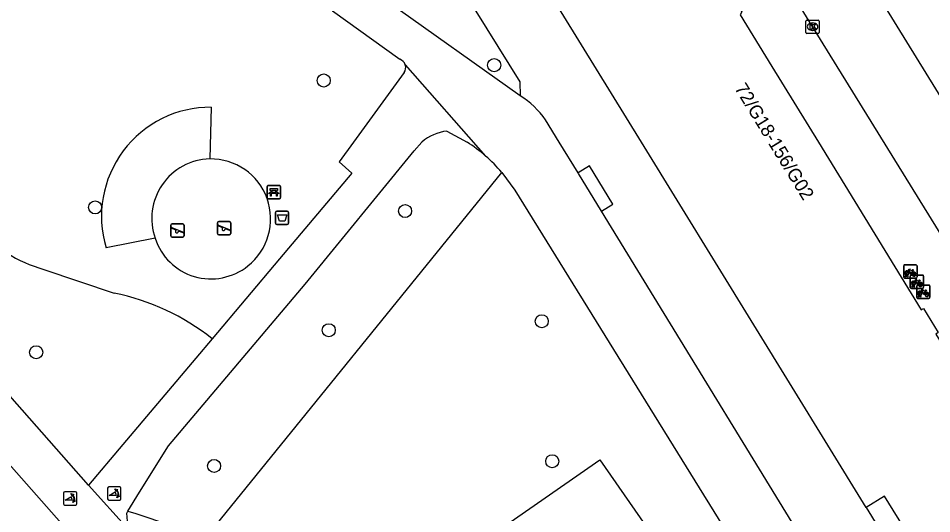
# Model space of a CAD drawing. Extents: x 159040 to 160094, y 381214 to 382518.
# Drawn here: x 159562.1 to 159630.6, y 382222.1 to 382259.3 of the extents above; entities that cross this region are included whole.
import ezdxf

# ---------------------------------------------------------------- set-up
doc = ezdxf.new("R2010")
doc.units = 0
for name, color, linetype in [('IMGEO_Afvalbak', 7, 'Continuous'), ('IMGEO_Bank', 7, 'Continuous'), ('IMGEO_Boom', 7, 'Continuous'), ('IMGEO_Fietsenrek', 7, 'Continuous'), ('IMGEO_Fietspad_open', 7, 'Continuous'), ('IMGEO_Groenvoorziening', 7, 'Continuous'), ('IMGEO_Kolk', 7, 'Continuous'), ('IMGEO_Pand', 7, 'Continuous'), ('IMGEO_Pand_nummerreeks', 7, 'Continuous'), ('IMGEO_Pand_overbouw', 7, 'Continuous'), ('IMGEO_Poller', 7, 'Continuous'), ('IMGEO_Rijbaan_lokaal_open', 7, 'Continuous'), ('IMGEO_Speelvoorziening', 7, 'Continuous'), ('IMGEO_Voetpad_gesloten', 7, 'Continuous'), ('IMGEO_Voetpad_open', 7, 'Continuous')]:
    doc.layers.add(name, color=color, linetype=linetype)

msp = doc.modelspace()

# ---------------------------------------------------------------- linework, layer by layer
at = {"layer": 'IMGEO_Afvalbak'}
for p, q in [((159581.367, 382243.921), (159581.367, 382244.721)), ((159581.367, 382244.721), (159581.367, 382243.921)), ((159581.467, 382244.821), (159582.257, 382244.821)), ((159582.257, 382244.821), (159581.467, 382244.821)), ((159582.357, 382244.721), (159582.357, 382243.921)), ((159582.357, 382243.921), (159582.357, 382244.721)), ((159582.257, 382243.821), (159581.467, 382243.821)), ((159581.467, 382243.821), (159582.257, 382243.821))]:
    msp.add_line(p, q, dxfattribs=at)
msp.add_lwpolyline([(159581.51, 382244.535), (159582.214, 382244.535), (159582.065, 382244.065), (159581.659, 382244.065), (159581.51, 382244.535)], dxfattribs=at)
for centre, start, end in [((159581.467, 382244.721), 90, 180), ((159581.467, 382244.721), 90, 180), ((159582.257, 382244.721), 0, 90), ((159582.257, 382244.721), 360, 90), ((159581.467, 382243.921), 180, 270), ((159581.467, 382243.921), 180, 270), ((159582.257, 382243.921), 270, 0), ((159582.257, 382243.921), 270, 0)]:
    msp.add_arc(centre, 0.1, start, end, dxfattribs=at)
at = {"layer": 'IMGEO_Bank'}
for p, q in [((159580.744, 382245.825), (159580.744, 382246.666)), ((159580.744, 382246.666), (159580.744, 382245.825)), ((159580.819, 382246.75), (159581.66, 382246.75)), ((159581.66, 382246.75), (159580.819, 382246.75)), ((159581.053, 382246.256), (159581.053, 382246.362)), ((159581.097, 382246.362), (159581.097, 382246.256)), ((159581.385, 382246.368), (159581.103, 382246.368)), ((159581.103, 382246.25), (159581.385, 382246.25)), ((159581.391, 382246.256), (159581.391, 382246.362)), ((159581.435, 382246.362), (159581.435, 382246.256)), ((159581.744, 382246.675), (159581.744, 382245.834)), ((159581.744, 382245.834), (159581.744, 382246.675)), ((159581.669, 382245.75), (159580.828, 382245.75)), ((159580.828, 382245.75), (159581.669, 382245.75)), ((159581.441, 382246.148), (159581.048, 382246.148))]:
    msp.add_line(p, q, dxfattribs=at)
for points in [[(159580.991, 382246.148), (159580.849, 382246.148), (159580.961, 382246.25), (159581.047, 382246.25)], [(159581.047, 382246.368), (159580.961, 382246.368), (159580.961, 382246.529), (159581.524, 382246.529), (159581.524, 382246.368), (159581.441, 382246.368)], [(159581.441, 382246.25), (159581.524, 382246.25), (159581.636, 382246.148), (159581.497, 382246.148)], [(159581.041, 382246.141), (159581.041, 382245.934), (159580.998, 382245.934), (159580.998, 382246.141)], [(159581.491, 382246.141), (159581.491, 382245.934), (159581.447, 382245.934), (159581.447, 382246.141)]]:
    msp.add_lwpolyline(points, dxfattribs=at)
for centre, radius, start, end in [((159580.822, 382246.672), 0.0779, 92.4484, 184.28452), ((159580.822, 382246.672), 0.0779, 92.4484, 184.28452), ((159581.046, 382246.361), 0.00671, 2.89567, 87.10433), ((159581.046, 382246.257), 0.00671, 272.89567, 357.10433), ((159581.103, 382246.361), 0.00671, 92.89567, 177.10433), ((159581.103, 382246.257), 0.00671, 182.89567, 267.10433), ((159581.385, 382246.361), 0.00671, 2.89567, 87.10433), ((159581.385, 382246.257), 0.00671, 272.89567, 357.10433), ((159581.442, 382246.361), 0.00671, 92.89567, 177.10433), ((159581.442, 382246.257), 0.00671, 182.89567, 267.10433), ((159581.666, 382246.672), 0.0779, 2.4484, 94.28452), ((159581.666, 382246.672), 0.0779, 2.4484, 94.28452), ((159580.822, 382245.828), 0.0779, 182.4484, 274.28452), ((159580.822, 382245.828), 0.0779, 182.4484, 274.28452), ((159580.991, 382246.141), 0.00671, 2.89567, 87.10433), ((159581.048, 382246.141), 0.00671, 92.89567, 177.10433), ((159581.44, 382246.141), 0.00671, 2.89567, 87.10433), ((159581.497, 382246.141), 0.00671, 92.89567, 177.10433), ((159581.666, 382245.828), 0.0779, 272.4484, 4.28452), ((159581.666, 382245.828), 0.0779, 272.4484, 4.28452)]:
    msp.add_arc(centre, radius, start, end, dxfattribs=at)
at = {"layer": 'IMGEO_Boom'}
for centre in [(159597.788, 382255.774), (159584.989, 382254.623), (159567.826, 382245.102), (159591.101, 382244.828), (159601.363, 382236.558), (159585.372, 382235.886), (159563.397, 382234.229), (159602.15, 382226.052), (159576.76, 382225.697)]:
    msp.add_circle(centre, 0.489, dxfattribs=at)
at = {"layer": 'IMGEO_Fietsenrek'}
for p, q in [((159628.615, 382240.794), (159629.456, 382240.794)), ((159629.456, 382240.794), (159628.615, 382240.794)), ((159628.54, 382239.869), (159628.54, 382240.71)), ((159628.54, 382240.71), (159628.54, 382239.869)), ((159628.809, 382240.061), (159628.81, 382240.054)), ((159629.227, 382240.343), (159629.263, 382240.248)), ((159629.54, 382240.719), (159629.54, 382239.878)), ((159629.54, 382239.878), (159629.54, 382240.719)), ((159629.465, 382239.794), (159628.624, 382239.794)), ((159628.624, 382239.794), (159629.465, 382239.794)), ((159628.667, 382239.878), (159628.706, 382240.038)), ((159628.701, 382239.878), (159628.667, 382239.878)), ((159628.736, 382240.026), (159628.701, 382239.878)), ((159628.778, 382240.05), (159628.777, 382240.054)), ((159628.819, 382239.878), (159628.785, 382240.02)), ((159628.817, 382240.024), (159628.852, 382239.878)), ((159628.852, 382239.878), (159628.819, 382239.878)), ((159629.032, 382239.098), (159629.032, 382239.939)), ((159629.032, 382239.939), (159629.032, 382239.098)), ((159629.107, 382240.023), (159629.948, 382240.023)), ((159629.948, 382240.023), (159629.107, 382240.023)), ((159629.719, 382239.572), (159629.755, 382239.477)), ((159630.032, 382239.948), (159630.032, 382239.107)), ((159630.032, 382239.107), (159630.032, 382239.948)), ((159629.957, 382239.023), (159629.116, 382239.023)), ((159629.116, 382239.023), (159629.957, 382239.023)), ((159629.159, 382239.107), (159629.198, 382239.267)), ((159629.193, 382239.107), (159629.159, 382239.107)), ((159629.228, 382239.255), (159629.193, 382239.107)), ((159629.27, 382239.279), (159629.269, 382239.283)), ((159629.311, 382239.107), (159629.277, 382239.249)), ((159629.301, 382239.29), (159629.302, 382239.283)), ((159629.309, 382239.253), (159629.344, 382239.107)), ((159629.344, 382239.107), (159629.311, 382239.107)), ((159629.515, 382238.347), (159629.515, 382239.188)), ((159629.515, 382239.188), (159629.515, 382238.347)), ((159629.59, 382239.272), (159630.431, 382239.272)), ((159630.431, 382239.272), (159629.59, 382239.272)), ((159630.202, 382238.821), (159630.238, 382238.726)), ((159630.515, 382239.197), (159630.515, 382238.356)), ((159630.515, 382238.356), (159630.515, 382239.197)), ((159630.44, 382238.272), (159629.599, 382238.272)), ((159629.599, 382238.272), (159630.44, 382238.272)), ((159629.642, 382238.356), (159629.681, 382238.516)), ((159629.676, 382238.356), (159629.642, 382238.356)), ((159629.711, 382238.504), (159629.676, 382238.356)), ((159629.753, 382238.528), (159629.752, 382238.532)), ((159629.794, 382238.356), (159629.76, 382238.498)), ((159629.784, 382238.539), (159629.785, 382238.532)), ((159629.792, 382238.502), (159629.827, 382238.356)), ((159629.827, 382238.356), (159629.794, 382238.356))]:
    msp.add_line(p, q, dxfattribs=at)
for points in [[(159628.874, 382240.268), (159628.822, 382240.178), (159628.782, 382240.153), (159628.783, 382240.2), (159628.838, 382240.294)], [(159628.853, 382240.32), (159628.948, 382240.484), (159629.034, 382240.47), (159629.036, 382240.461), (159628.98, 382240.45), (159628.953, 382240.405), (159629.209, 382240.364)], [(159629.149, 382240.076), (159629.099, 382240.076), (159628.908, 382240.327), (159628.889, 382240.295)], [(159629.196, 382240.339), (159628.939, 382240.38), (159628.922, 382240.351), (159629.089, 382240.131), (159629.196, 382240.339)], [(159629.244, 382240.241), (159629.214, 382240.318), (159629.105, 382240.1), (159629.148, 382240.1)], [(159629.178, 382240.1), (159629.298, 382240.099), (159629.254, 382240.213)], [(159629.274, 382240.22), (159629.329, 382240.075), (159629.179, 382240.075)], [(159629.209, 382240.364), (159629.234, 382240.413), (159629.228, 382240.417), (159629.205, 382240.421), (159629.193, 382240.428), (159629.192, 382240.431), (159629.194, 382240.436), (159629.289, 382240.421), (159629.291, 382240.411), (159629.281, 382240.398), (159629.269, 382240.392), (159629.255, 382240.398), (159629.227, 382240.343)], [(159629.366, 382239.497), (159629.314, 382239.407), (159629.274, 382239.382), (159629.275, 382239.429), (159629.33, 382239.523)], [(159629.345, 382239.549), (159629.44, 382239.713), (159629.526, 382239.699), (159629.528, 382239.69), (159629.472, 382239.679), (159629.445, 382239.634), (159629.701, 382239.593)], [(159629.641, 382239.305), (159629.591, 382239.305), (159629.4, 382239.556), (159629.381, 382239.524)], [(159629.688, 382239.568), (159629.431, 382239.609), (159629.414, 382239.58), (159629.581, 382239.36), (159629.688, 382239.568)], [(159629.736, 382239.47), (159629.706, 382239.547), (159629.597, 382239.329), (159629.64, 382239.329)], [(159629.67, 382239.329), (159629.79, 382239.328), (159629.746, 382239.442)], [(159629.766, 382239.449), (159629.821, 382239.304), (159629.671, 382239.304)], [(159629.701, 382239.593), (159629.726, 382239.642), (159629.72, 382239.646), (159629.697, 382239.65), (159629.685, 382239.657), (159629.684, 382239.66), (159629.686, 382239.665), (159629.781, 382239.65), (159629.783, 382239.64), (159629.773, 382239.627), (159629.761, 382239.621), (159629.747, 382239.627), (159629.719, 382239.572)], [(159629.849, 382238.746), (159629.797, 382238.656), (159629.757, 382238.631), (159629.758, 382238.678), (159629.813, 382238.772)], [(159629.828, 382238.798), (159629.923, 382238.962), (159630.009, 382238.948), (159630.011, 382238.939), (159629.955, 382238.928), (159629.928, 382238.883), (159630.184, 382238.842)], [(159630.124, 382238.554), (159630.074, 382238.554), (159629.883, 382238.805), (159629.864, 382238.773)], [(159630.171, 382238.817), (159629.914, 382238.858), (159629.897, 382238.829), (159630.064, 382238.609), (159630.171, 382238.817)], [(159630.219, 382238.719), (159630.189, 382238.796), (159630.08, 382238.578), (159630.123, 382238.578)], [(159630.153, 382238.578), (159630.273, 382238.577), (159630.229, 382238.691)], [(159630.249, 382238.698), (159630.304, 382238.553), (159630.154, 382238.553)], [(159630.184, 382238.842), (159630.209, 382238.891), (159630.203, 382238.895), (159630.18, 382238.899), (159630.168, 382238.906), (159630.167, 382238.909), (159630.169, 382238.914), (159630.264, 382238.899), (159630.266, 382238.889), (159630.256, 382238.876), (159630.244, 382238.87), (159630.23, 382238.876), (159630.202, 382238.821)]]:
    msp.add_lwpolyline(points, dxfattribs=at)
for centre, radius, start, end in [((159628.618, 382240.716), 0.0779, 92.4484, 184.28452), ((159628.618, 382240.716), 0.0779, 92.4484, 184.28452), ((159629.462, 382240.716), 0.0779, 2.4484, 94.28452), ((159629.462, 382240.716), 0.0779, 2.4484, 94.28452), ((159628.78, 382240.179), 0.159, 62.67661, 242.13685), ((159628.78, 382240.179), 0.129, 63.31916, 238.90302), ((159628.76, 382240.05), 0.0499, 12.8025, 158.69338), ((159628.76, 382240.05), 0.0174, 12.8025, 163.45023), ((159628.78, 382240.179), 0.129, 253.41502, 269.02044), ((159628.78, 382240.179), 0.129, 283.60429, 43.43025), ((159628.78, 382240.179), 0.159, 283.5766, 46.60424), ((159629.307, 382240.095), 0.159, 113.3408, 178.32165), ((159629.307, 382240.095), 0.159, 187.0065, 105.77075), ((159629.307, 382240.095), 0.129, 113.92302, 177.95563), ((159629.307, 382240.095), 0.129, 188.67146, 104.58832), ((159628.618, 382239.872), 0.0779, 182.4484, 274.28452), ((159628.618, 382239.872), 0.0779, 182.4484, 274.28452), ((159628.78, 382240.179), 0.159, 253.99666, 271.78671), ((159629.11, 382239.945), 0.0779, 92.4484, 184.28452), ((159629.11, 382239.945), 0.0779, 92.4484, 184.28452), ((159629.272, 382239.408), 0.159, 62.67661, 242.13685), ((159629.272, 382239.408), 0.129, 63.31916, 238.90302), ((159629.272, 382239.408), 0.129, 283.60429, 43.43025), ((159629.272, 382239.408), 0.159, 283.5766, 46.60424), ((159629.462, 382239.872), 0.0779, 272.4484, 4.28452), ((159629.462, 382239.872), 0.0779, 272.4484, 4.28452), ((159629.799, 382239.324), 0.159, 113.3408, 178.32165), ((159629.799, 382239.324), 0.159, 187.0065, 105.77075), ((159629.799, 382239.324), 0.129, 113.92302, 177.95563), ((159629.799, 382239.324), 0.129, 188.67146, 104.58832), ((159629.954, 382239.945), 0.0779, 2.4484, 94.28452), ((159629.954, 382239.945), 0.0779, 2.4484, 94.28452), ((159629.11, 382239.101), 0.0779, 182.4484, 274.28452), ((159629.11, 382239.101), 0.0779, 182.4484, 274.28452), ((159629.252, 382239.279), 0.0499, 12.8025, 158.69338), ((159629.272, 382239.408), 0.159, 253.99666, 271.78671), ((159629.252, 382239.279), 0.0174, 12.8025, 163.45023), ((159629.272, 382239.408), 0.129, 253.41502, 269.02044), ((159629.593, 382239.194), 0.0779, 92.4484, 184.28452), ((159629.593, 382239.194), 0.0779, 92.4484, 184.28452), ((159629.755, 382238.657), 0.159, 62.67661, 242.13685), ((159629.755, 382238.657), 0.129, 63.31916, 238.90302), ((159629.755, 382238.657), 0.129, 283.60429, 43.43025), ((159629.755, 382238.657), 0.159, 283.5766, 46.60424), ((159629.954, 382239.101), 0.0779, 272.4484, 4.28452), ((159629.954, 382239.101), 0.0779, 272.4484, 4.28452), ((159630.282, 382238.573), 0.159, 113.3408, 178.32165), ((159630.282, 382238.573), 0.159, 187.0065, 105.77075), ((159630.282, 382238.573), 0.129, 113.92302, 177.95563), ((159630.282, 382238.573), 0.129, 188.67146, 104.58832), ((159630.437, 382239.194), 0.0779, 2.4484, 94.28452), ((159630.437, 382239.194), 0.0779, 2.4484, 94.28452), ((159629.593, 382238.35), 0.0779, 182.4484, 274.28452), ((159629.593, 382238.35), 0.0779, 182.4484, 274.28452), ((159629.735, 382238.528), 0.0499, 12.8025, 158.69338), ((159629.755, 382238.657), 0.159, 253.99666, 271.78671), ((159629.735, 382238.528), 0.0174, 12.8025, 163.45023), ((159629.755, 382238.657), 0.129, 253.41502, 269.02044), ((159630.437, 382238.35), 0.0779, 272.4484, 4.28452), ((159630.437, 382238.35), 0.0779, 272.4484, 4.28452)]:
    msp.add_arc(centre, radius, start, end, dxfattribs=at)
at = {"layer": 'IMGEO_Fietspad_open'}
for points in [[(159567.332, 382224.267), (159546.633, 382247.727)], [(159548.752, 382240.089), (159566.061, 382220.523)], [(159567.332, 382224.267), (159570.307, 382220.959)]]:
    msp.add_lwpolyline(points, dxfattribs=at)
at = {"layer": 'IMGEO_Groenvoorziening'}
for points in [[(159598.386, 382266.996), (159593.796, 382264.052), (159593.941, 382263.819), (159599.716, 382254.534), (159599.746, 382253.468)], [(159576.547, 382252.618), (159576.426, 382248.737)], [(159570.289, 382222.313), (159570.87, 382222.118), (159576.159, 382220.348), (159598.364, 382247.723)], [(159572.333, 382242.779), (159568.647, 382242.064)], [(159563.961, 382240.444), (159569.264, 382238.662)], [(159607.144, 382196.09), (159592.583, 382217.028), (159605.719, 382226.163), (159620.28, 382205.225), (159607.144, 382196.09)], [(159625.723, 382222.589), (159627.467, 382219.732), (159628.862, 382220.595)]]:
    msp.add_lwpolyline(points, dxfattribs=at)
for centre, radius, start, end in [((159576.485, 382244.431), 8.187, 89.56262, 196.80537), ((159576.55, 382244.267), 4.472, 91.58607, 199.43771), ((159576.511, 382244.244), 4.494, 308.25601, 91.08964), ((159566.81, 382250.472), 10.425, 220.81698, 254.14214), ((159576.524, 382244.142), 4.407, 198.01564, 308.95322), ((159565.83, 382221.704), 17.302, 51.46269, 78.55051)]:
    msp.add_arc(centre, radius, start, end, dxfattribs=at)
at = {"layer": 'IMGEO_Kolk'}
for p, q in [((159621.2, 382258.232), (159621.2, 382259.084)), ((159621.275, 382259.158), (159622.127, 382259.158)), ((159621.688, 382258.938), (159621.713, 382258.938)), ((159622.201, 382259.084), (159622.201, 382258.232)), ((159622.127, 382258.158), (159621.275, 382258.158)), ((159621.711, 382258.378), (159621.686, 382258.378))]:
    msp.add_line(p, q, dxfattribs=at)
for points in [[(159621.2, 382258.232), (159621.2, 382259.084)], [(159621.275, 382259.158), (159622.127, 382259.158)], [(159621.521, 382258.858), (159621.644, 382258.858), (159621.644, 382258.707), (159621.774, 382258.858), (159621.938, 382258.858), (159621.792, 382258.707), (159621.945, 382258.458), (159621.793, 382258.458), (159621.708, 382258.622), (159621.644, 382258.555), (159621.644, 382258.458), (159621.521, 382258.458), (159621.521, 382258.858)], [(159622.201, 382259.084), (159622.201, 382258.232)], [(159622.127, 382258.158), (159621.275, 382258.158)]]:
    msp.add_lwpolyline(points, dxfattribs=at)
for centre, start, end in [((159621.277, 382259.082), 91.55205, 178.44795), ((159621.277, 382259.082), 91.55205, 178.44795), ((159622.125, 382259.082), 1.55205, 88.44795), ((159622.125, 382259.082), 1.55205, 88.44795), ((159621.277, 382258.234), 181.55205, 268.44795), ((159621.277, 382258.234), 181.55205, 268.44795), ((159622.125, 382258.234), 271.55205, 358.44795), ((159622.125, 382258.234), 271.55205, 358.44795)]:
    msp.add_arc(centre, 0.0765, start, end, dxfattribs=at)
for centre, major_axis, ratio, start_param, end_param in [((159621.687, 382258.658), (-0.387, 0.002), 0.722429, 4.712389, 7.853982), ((159621.712, 382258.658), (-0.39, 0.002), 0.717154, 1.570796, 4.712389)]:
    msp.add_ellipse(centre, major_axis=major_axis, ratio=ratio, start_param=start_param, end_param=end_param, dxfattribs=at)
at = {"layer": 'IMGEO_Pand'}
for points in [[(159599.396, 382268.643), (159607.582, 382273.688), (159615.176, 382261.366), (159615.348, 382261.472), (159616.392, 382259.777), (159616.267, 382259.545), (159618.642, 382255.68), (159622.133, 382250), (159629.862, 382237.424), (159630.02, 382237.521), (159631.139, 382235.706), (159630.962, 382235.597), (159637.085, 382225.663)], [(159625.723, 382222.589), (159608.843, 382250), (159599.636, 382264.95)], [(159628.862, 382220.595), (159627.107, 382223.443), (159625.723, 382222.589)]]:
    msp.add_lwpolyline(points, dxfattribs=at)
at = {"layer": 'IMGEO_Pand_overbouw'}
msp.add_lwpolyline([(159627.107, 382223.443), (159625.723, 382222.589), (159627.467, 382219.732), (159628.862, 382220.595)], close=True, dxfattribs=at)
at = {"layer": 'IMGEO_Poller'}
for p, q in [((159565.455, 382223.667), (159565.455, 382222.86)), ((159565.455, 382223.667), (159565.455, 382222.86)), ((159566.357, 382223.762), (159565.549, 382223.762)), ((159566.357, 382223.762), (159565.549, 382223.762)), ((159566.451, 382222.86), (159566.451, 382223.667)), ((159566.451, 382222.86), (159566.451, 382223.667)), ((159568.766, 382224.029), (159568.766, 382223.222)), ((159568.766, 382224.029), (159568.766, 382223.222)), ((159569.668, 382224.124), (159568.86, 382224.124)), ((159569.668, 382224.124), (159568.86, 382224.124)), ((159569.762, 382223.222), (159569.762, 382224.029)), ((159569.762, 382223.222), (159569.762, 382224.029)), ((159568.86, 382223.127), (159569.668, 382223.127)), ((159568.86, 382223.127), (159569.668, 382223.127)), ((159565.549, 382222.765), (159566.357, 382222.765)), ((159565.549, 382222.765), (159566.357, 382222.765))]:
    msp.add_line(p, q, dxfattribs=at)
for points in [[(159566.134, 382223.491), (159566.122, 382223.418), (159565.997, 382223.623)], [(159565.997, 382223.623), (159566.228, 382223.557), (159566.157, 382223.525)], [(159569.401, 382223.48), (159568.888, 382223.48), (159569.318, 382223.755)], [(159569.445, 382223.853), (159569.433, 382223.78), (159569.308, 382223.985)], [(159569.308, 382223.985), (159569.539, 382223.919), (159569.468, 382223.887)], [(159566.09, 382223.118), (159565.577, 382223.118), (159566.007, 382223.393)], [(159566.15, 382222.946), (159566.216, 382223.177), (159566.246, 382223.109)], [(159566.282, 382223.082), (159566.354, 382223.071), (159566.15, 382222.946)], [(159569.461, 382223.308), (159569.527, 382223.539), (159569.557, 382223.471)], [(159569.593, 382223.444), (159569.665, 382223.433), (159569.461, 382223.308)]]:
    msp.add_lwpolyline(points, dxfattribs=at)
for centre, radius, start, end in [((159565.549, 382223.667), 0.0946, 90, 180), ((159565.549, 382223.667), 0.0946, 90, 180), ((159566.357, 382223.667), 0.0946, 0, 90), ((159566.357, 382223.667), 0.0946, 0, 90), ((159568.86, 382224.029), 0.0946, 90, 180), ((159568.86, 382224.029), 0.0946, 90, 180), ((159569.073, 382223.53), 0.332, 351.32473, 42.4854), ((159569.087, 382223.54), 0.476, 351.75274, 41.16905), ((159569.087, 382223.54), 0.516, 349.35686, 42.29123), ((159569.668, 382224.029), 0.0946, 0, 90), ((159569.668, 382224.029), 0.0946, 0, 90), ((159565.762, 382223.168), 0.332, 351.32473, 42.4854), ((159565.776, 382223.178), 0.476, 351.75274, 41.16905), ((159565.776, 382223.178), 0.516, 349.35686, 42.29123), ((159568.86, 382223.222), 0.0946, 180, 270), ((159568.86, 382223.222), 0.0946, 180, 270), ((159569.668, 382223.222), 0.0946, 270, 0), ((159569.668, 382223.222), 0.0946, 270, 0), ((159565.549, 382222.86), 0.0946, 180, 270), ((159565.549, 382222.86), 0.0946, 180, 270), ((159566.357, 382222.86), 0.0946, 270, 0), ((159566.357, 382222.86), 0.0946, 270, 0)]:
    msp.add_arc(centre, radius, start, end, dxfattribs=at)
at = {"layer": 'IMGEO_Rijbaan_lokaal_open'}
for points in [[(159643.519, 382223.285), (159640.829, 382227.648), (159636.884, 382234.049), (159631.993, 382241.985), (159621.97, 382258.222), (159617.083, 382266.15), (159611.081, 382275.89), (159611.027, 382275.978)], [(159649.177, 382224.477), (159625.662, 382262.584)]]:
    msp.add_lwpolyline(points, dxfattribs=at)
at = {"layer": 'IMGEO_Speelvoorziening'}
for p, q in [((159573.509, 382242.969), (159573.509, 382243.769)), ((159573.509, 382243.769), (159573.509, 382242.969)), ((159573.892, 382243.397), (159573.553, 382243.534)), ((159573.578, 382243.594), (159574.454, 382243.241)), ((159573.609, 382243.869), (159574.399, 382243.869)), ((159574.399, 382243.869), (159573.609, 382243.869)), ((159574.499, 382243.769), (159574.499, 382242.969)), ((159574.499, 382242.969), (159574.499, 382243.769)), ((159577.014, 382243.144), (159577.014, 382243.944)), ((159577.014, 382243.944), (159577.014, 382243.144)), ((159577.397, 382243.572), (159577.058, 382243.709)), ((159577.083, 382243.769), (159577.959, 382243.416)), ((159577.114, 382244.044), (159577.904, 382244.044)), ((159577.904, 382244.044), (159577.114, 382244.044)), ((159577.935, 382243.356), (159577.595, 382243.493)), ((159578.004, 382243.944), (159578.004, 382243.144)), ((159578.004, 382243.144), (159578.004, 382243.944)), ((159574.399, 382242.869), (159573.609, 382242.869)), ((159573.609, 382242.869), (159574.399, 382242.869)), ((159574.43, 382243.181), (159574.09, 382243.318)), ((159577.904, 382243.044), (159577.114, 382243.044)), ((159577.114, 382243.044), (159577.904, 382243.044))]:
    msp.add_line(p, q, dxfattribs=at)
for centre, radius, start, end in [((159573.609, 382243.769), 0.1, 90, 180), ((159573.609, 382243.769), 0.1, 90, 180), ((159573.566, 382243.564), 0.0327, 68.07798, 248.07798), ((159574.399, 382243.769), 0.1, 0, 90), ((159574.399, 382243.769), 0.1, 360, 90), ((159577.114, 382243.944), 0.1, 90, 180), ((159577.114, 382243.944), 0.1, 90, 180), ((159577.071, 382243.739), 0.0327, 68.07798, 248.07798), ((159577.476, 382243.482), 0.12, 130.99278, 5.16318), ((159577.904, 382243.944), 0.1, 0, 90), ((159577.904, 382243.944), 0.1, 360, 90), ((159573.609, 382242.969), 0.1, 180, 270), ((159573.609, 382242.969), 0.1, 180, 270), ((159573.971, 382243.307), 0.12, 130.99278, 5.16318), ((159574.399, 382242.969), 0.1, 270, 0), ((159574.399, 382242.969), 0.1, 270, 0), ((159574.442, 382243.211), 0.0327, 248.07798, 68.07798), ((159577.114, 382243.144), 0.1, 180, 270), ((159577.114, 382243.144), 0.1, 180, 270), ((159577.904, 382243.144), 0.1, 270, 0), ((159577.904, 382243.144), 0.1, 270, 0), ((159577.947, 382243.386), 0.0327, 248.07798, 68.07798)]:
    msp.add_arc(centre, radius, start, end, dxfattribs=at)
at = {"layer": 'IMGEO_Voetpad_gesloten'}
for points in [[(159568.712, 382288.529), (159585.651, 382259.853), (159590.702, 382256.221)], [(159599.746, 382253.468), (159589.802, 382260.536)], [(159591.025, 382255.215), (159587.226, 382250), (159586.145, 382248.516), (159587.095, 382247.665), (159581.676, 382241.23), (159576.609, 382235.238)], [(159591.118, 382255.8), (159597.146, 382248.957)], [(159604.09, 382247.688), (159602.672, 382250), (159601.652, 382251.664)], [(159594.243, 382250.825), (159595.76, 382250)], [(159570.289, 382222.313), (159571.166, 382223.725), (159573.346, 382227.202), (159583.585, 382239.33), (159591.776, 382249.343), (159592.359, 382250)], [(159598.364, 382247.723), (159599.343, 382246.388), (159621.704, 382210.327), (159622.928, 382211.086), (159628.279, 382202.233), (159633.755, 382193.439)], [(159605.846, 382244.823), (159604.122, 382247.636), (159604.09, 382247.688)], [(159624.404, 382214.556), (159605.846, 382244.823)], [(159576.609, 382235.238), (159575.388, 382233.794), (159569.898, 382227.302), (159567.332, 382224.267)], [(159570.307, 382220.959), (159570.197, 382222.166), (159570.289, 382222.313)]]:
    msp.add_lwpolyline(points, dxfattribs=at)
for centre, radius, start, end in [((159590.492, 382255.598), 0.658, 17.90991, 71.40557), ((159590.491, 382255.6), 0.658, 324.209, 17.72506), ((159596.411, 382248.036), 6.374, 34.69564, 58.45406), ((159594.615, 382247.412), 3.433, 96.21854, 131.0785), ((159589.351, 382240.041), 11.843, 48.83797, 57.23726), ((159589.362, 382240.056), 11.824, 40.42154, 48.83073)]:
    msp.add_arc(centre, radius, start, end, dxfattribs=at)
at = {"layer": 'IMGEO_Voetpad_open'}
msp.add_lwpolyline([(159605.846, 382244.823), (159606.704, 382245.349), (159604.948, 382248.213), (159604.09, 382247.688)], dxfattribs=at)

# ---------------------------------------------------------------- texts
at = {"layer": 'IMGEO_Pand_nummerreeks'}
msp.add_text('72/G18-156/G02', height=1, rotation=301.56348, dxfattribs=at).set_placement((159615.803, 382254.04))

doc.saveas('drawing.dxf')
